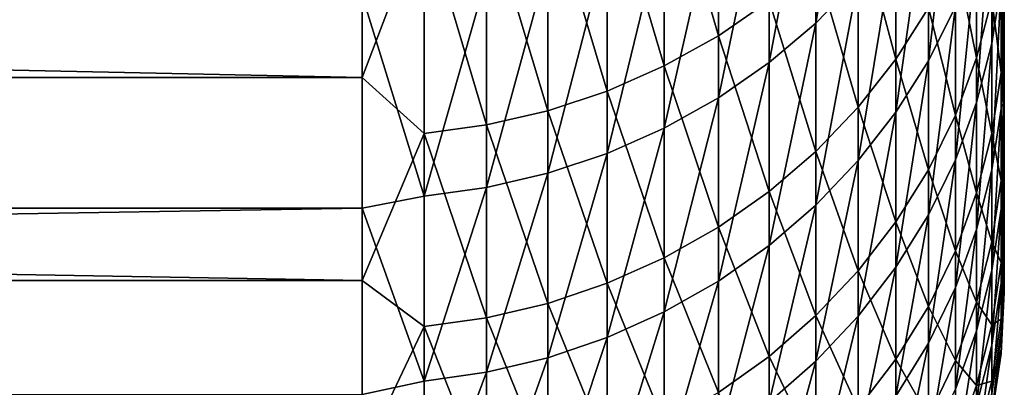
# Model space of a CAD drawing. Header units: metres. Extents: x -2 to 78, y -85 to 85.
# Tile 280 of 500: x 36.1 to 38.4, y 1.727 to 2.587. Entities that reach past the tile are written whole.
import ezdxf

# ---------------------------------------------------------------- set-up
doc = ezdxf.new("R2010")
doc.units = ezdxf.units.M
doc.layers.add('solid_20004802', color=7, linetype='CONTINUOUS')

msp = doc.modelspace()

# ---------------------------------------------------------------- linework, layer by layer
at = {"layer": 'solid_20004802'}
for points in [[(38.400002, 5.67417, 5.52783), (38.400002, 2.612018, 5.835438), (38.400002, 2.474448, 5.200836)], [(38.400002, 5.67417, 5.52783), (38.400002, 2.474448, 5.200836), (38.400002, 2.352754, 4.562951)], [(38.400002, 5.419191, 4.371161), (38.400002, 5.67417, 5.52783), (38.400002, 2.352754, 4.562951)], [(38.400002, 5.558735, -5.038735), (38.400002, 2.339112, -4.485678), (38.400002, 2.458927, -5.123992)], [(38.400002, 5.558735, -5.038735), (38.400002, 5.329101, -3.876831), (38.400002, 2.339112, -4.485678)], [(38.400002, 5.558735, -5.038735), (38.400002, 2.458927, -5.123992), (38.400002, 2.594692, -5.759517)], [(38.400002, 5.419191, 4.371161), (38.400002, 2.352754, 4.562951), (38.400002, 2.24692, 3.921818)], [(38.400002, 5.419191, 4.371161), (38.400002, 2.24692, 3.921818), (38.400002, 2.157144, 3.278614)], [(38.400002, 5.224083, 3.202677), (38.400002, 5.419191, 4.371161), (38.400002, 2.157144, 3.278614)], [(38.400002, 5.329101, -3.876831), (38.400002, 2.235276, -3.844565), (38.400002, 2.339112, -4.485678)], [(38.400002, 5.329101, -3.876831), (38.400002, 5.159521, -2.704159), (38.400002, 2.235276, -3.844565)], [(38.400002, 5.224083, 3.202677), (38.400002, 2.157144, 3.278614), (38.400002, 2.083457, 2.63331)], [(38.400002, 5.089424, 2.025978), (38.400002, 5.224083, 3.202677), (38.400002, 2.083457, 2.63331)], [(38.400002, 5.159521, -2.704159), (38.400002, 2.075618, -2.555177), (38.400002, 2.14739, -3.200663)], [(38.400002, 5.159521, -2.704159), (38.400002, 5.050602, -1.524588), (38.400002, 2.075618, -2.555177)], [(38.400002, 5.159521, -2.704159), (38.400002, 2.14739, -3.200663), (38.400002, 2.235276, -3.844565)], [(38.400002, 5.089424, 2.025978), (38.400002, 2.083457, 2.63331), (38.400002, 2.025828, 1.985935)], [(38.400002, 5.089424, 2.025978), (38.400002, 2.025828, 1.985935), (38.400002, 1.984371, 1.337748)], [(38.400002, 5.015474, 0.843535), (38.400002, 5.089424, 2.025978), (38.400002, 1.984371, 1.337748)], [(38.400002, 5.050602, -1.524588), (38.400002, 1.980478, -1.259451), (38.400002, 2.019991, -1.908106)], [(38.400002, 5.050602, -1.524588), (38.400002, 5.002542, -0.341219), (38.400002, 1.980478, -1.259451)], [(38.400002, 5.050602, -1.524588), (38.400002, 2.019991, -1.908106), (38.400002, 2.075618, -2.555177)], [(38.400002, 5.015474, 0.843535), (38.400002, 1.984371, 1.337748), (38.400002, 1.959121, 0.688774)], [(38.400002, 5.015474, 0.843535), (38.400002, 1.959121, 0.688774), (38.400002, 1.950043, 0.038989)], [(38.400002, 5.002542, -0.341219), (38.400002, 5.015474, 0.843535), (38.400002, 1.950043, 0.038989)], [(38.400002, 5.002542, -0.341219), (38.400002, 1.950043, 0.038989), (38.400002, 1.957153, -0.610418)], [(38.400002, 5.002542, -0.341219), (38.400002, 1.957153, -0.610418), (38.400002, 1.980478, -1.259451)], [(38.058956, 3.164473, 10.598081), (37.95993, 3.064112, 10.640907), (37.95993, 2.579134, 9.423744)], [(38.058956, 2.681446, 9.385817), (38.058956, 3.164473, 10.598081), (37.95993, 2.579134, 9.423744)], [(37.95993, 3.064112, 10.640907), (37.850677, 2.973172, 10.679714), (37.850677, 2.486425, 9.458113)], [(37.95993, 2.579134, 9.423744), (37.95993, 3.064112, 10.640907), (37.850677, 2.486425, 9.458113)], [(37.732254, 3.055796, -11.088923), (37.732254, 2.549181, -9.870834), (37.605797, 2.986682, -11.119647)], [(37.850677, 2.630926, -9.839131), (37.732254, 2.549181, -9.870834), (37.732254, 3.055796, -11.088923)], [(38.285648, 3.035725, 9.254481), (38.222603, 2.910848, 9.300775), (38.222603, 2.490795, 8.077772)], [(38.285648, 2.617763, 8.037566), (38.285648, 3.035725, 9.254481), (38.222603, 2.490795, 8.077772)], [(38.392776, 3.025229, 7.908537), (38.371151, 2.886275, 7.952538), (38.371151, 2.531388, 6.729923)], [(38.392776, 2.672306, 6.692687), (38.392776, 3.025229, 7.908537), (38.371151, 2.531388, 6.729923)], [(36.900002, 2.451964, -10.310206), (10.5, 2.45192, -10.310091), (10.5, 2.988716, -11.55152)], [(36.900002, 2.988635, -11.55137), (36.900002, 2.451964, -10.310206), (10.5, 2.988716, -11.55152)], [(37.044975, 2.831886, -11.188461), (36.900002, 2.451964, -10.310206), (36.900002, 2.988635, -11.55137)], [(37.605797, 2.986682, -11.119647), (37.605797, 2.478664, -9.898184), (37.472527, 2.92924, -11.145184)], [(37.732254, 2.549181, -9.870834), (37.605797, 2.478664, -9.898184), (37.605797, 2.986682, -11.119647)], [(37.850677, 2.973172, 10.679714), (37.732254, 2.89253, 10.714127), (37.732254, 2.404215, 9.488588)], [(37.850677, 2.486425, 9.458113), (37.850677, 2.973172, 10.679714), (37.732254, 2.404215, 9.488588)], [(37.472527, 2.92924, -11.145184), (37.472527, 2.420055, -9.920916), (37.333736, 2.884022, -11.165285)], [(37.605797, 2.478664, -9.898184), (37.472527, 2.420055, -9.920916), (37.472527, 2.92924, -11.145184)], [(38.146793, 2.935143, -9.721144), (38.146793, 2.494751, -8.498824), (38.058956, 2.824843, -9.763923)], [(38.222603, 2.614625, -8.458879), (38.146793, 2.494751, -8.498824), (38.146793, 2.935143, -9.721144)], [(38.222603, 2.910848, 9.300775), (38.146793, 2.792374, 9.344694), (38.146793, 2.370337, 8.115916)], [(38.222603, 2.490795, 8.077772), (38.222603, 2.910848, 9.300775), (38.146793, 2.370337, 8.115916)], [(37.333736, 2.884022, -11.165285), (37.333736, 2.373919, -9.938808), (37.190758, 2.851466, -11.179757)], [(37.472527, 2.420055, -9.920916), (37.333736, 2.373919, -9.938808), (37.333736, 2.884022, -11.165285)], [(37.732254, 2.89253, 10.714127), (37.605797, 2.822964, 10.743813), (37.605797, 2.333296, 9.514879)], [(37.732254, 2.404215, 9.488588), (37.732254, 2.89253, 10.714127), (37.605797, 2.333296, 9.514879)], [(38.371151, 2.886275, 7.952538), (38.335323, 2.750015, 7.995687), (38.335323, 2.393202, 6.766438)], [(38.371151, 2.531388, 6.729923), (38.371151, 2.886275, 7.952538), (38.335323, 2.393202, 6.766438)], [(38.335323, 2.872586, -8.372922), (38.335323, 2.497405, -7.149154), (38.285648, 2.740976, -8.416778)], [(38.371151, 2.635028, -7.110574), (38.335323, 2.497405, -7.149154), (38.335323, 2.872586, -8.372922)], [(37.044975, 2.831886, -11.188461), (37.044975, 2.320724, -9.959439), (36.900002, 2.451964, -10.310206)], [(37.190758, 2.851466, -11.179757), (37.190758, 2.340702, -9.951692), (37.044975, 2.831886, -11.188461)], [(37.190758, 2.340702, -9.951692), (37.044975, 2.320724, -9.959439), (37.044975, 2.831886, -11.188461)], [(37.333736, 2.373919, -9.938808), (37.190758, 2.340702, -9.951692), (37.190758, 2.851466, -11.179757)], [(37.605797, 2.822964, 10.743813), (37.472527, 2.765146, 10.768486), (37.472527, 2.274353, 9.53673)], [(37.605797, 2.333296, 9.514879), (37.605797, 2.822964, 10.743813), (37.472527, 2.274353, 9.53673)], [(38.058956, 2.824843, -9.763923), (38.058956, 2.382513, -8.536223), (37.95993, 2.72311, -9.803378)], [(38.146793, 2.494751, -8.498824), (38.058956, 2.382513, -8.536223), (38.058956, 2.824843, -9.763923)], [(38.146793, 2.792374, 9.344694), (38.058956, 2.681446, 9.385817), (38.058956, 2.257552, 8.151631)], [(38.146793, 2.370337, 8.115916), (38.146793, 2.792374, 9.344694), (38.058956, 2.257552, 8.151631)], [(37.472527, 2.765146, 10.768486), (37.333736, 2.719632, 10.787908), (37.333736, 2.227954, 9.55393)], [(37.472527, 2.274353, 9.53673), (37.472527, 2.765146, 10.768486), (37.333736, 2.227954, 9.55393)], [(38.392776, 2.775372, -7.071231), (38.392776, 2.463194, -5.844287), (38.371151, 2.635028, -7.110574)], [(38.400002, 2.746154, -6.391069), (38.392776, 2.463194, -5.844287), (38.392776, 2.775372, -7.071231)], [(38.400002, 2.765447, 6.466793), (38.392776, 2.672306, 6.692687), (38.392776, 2.378536, 5.461205)], [(38.400002, 2.612018, 5.835438), (38.400002, 2.765447, 6.466793), (38.392776, 2.378536, 5.461205)], [(38.285648, 2.740976, -8.416778), (38.285648, 2.36383, -7.1866), (38.222603, 2.614625, -8.458879)], [(38.335323, 2.750015, 7.995687), (38.285648, 2.617763, 8.037566), (38.285648, 2.259081, 6.801878)], [(38.335323, 2.393202, 6.766438), (38.335323, 2.750015, 7.995687), (38.285648, 2.259081, 6.801878)], [(38.335323, 2.497405, -7.149154), (38.285648, 2.36383, -7.1866), (38.285648, 2.740976, -8.416778)], [(38.400002, 2.746154, -6.391069), (38.400002, 2.594692, -5.759517), (38.392776, 2.463194, -5.844287)], [(37.333736, 2.719632, 10.787908), (37.190758, 2.686864, 10.801891), (37.190758, 2.194548, 9.566314)], [(37.333736, 2.227954, 9.55393), (37.333736, 2.719632, 10.787908), (37.190758, 2.194548, 9.566314)], [(37.95993, 2.72311, -9.803378), (37.95993, 2.278993, -8.570719), (37.850677, 2.630926, -9.839131)], [(38.058956, 2.382513, -8.536223), (37.95993, 2.278993, -8.570719), (37.95993, 2.72311, -9.803378)], [(37.190758, 2.686864, 10.801891), (37.044975, 2.667156, 10.810301), (37.044975, 2.174456, 9.573762)], [(37.190758, 2.194548, 9.566314), (37.190758, 2.686864, 10.801891), (37.044975, 2.174456, 9.573762)], [(38.058956, 2.681446, 9.385817), (37.95993, 2.579134, 9.423744), (37.95993, 2.153527, 8.184571)], [(38.058956, 2.257552, 8.151631), (38.058956, 2.681446, 9.385817), (37.95993, 2.153527, 8.184571)], [(38.392776, 2.672306, 6.692687), (38.371151, 2.531388, 6.729923), (38.371151, 2.235984, 5.491589)], [(38.392776, 2.378536, 5.461205), (38.392776, 2.672306, 6.692687), (38.371151, 2.235984, 5.491589)], [(37.044975, 2.174456, 9.573762), (37.044975, 2.667156, 10.810301), (36.900002, 2.644394, 10.774773)], [(36.900002, 2.644394, 10.774773), (10.5, 2.644457, 10.774883), (10.5, 2.146252, 9.517679)], [(36.900002, 2.146243, 9.517653), (36.900002, 2.644394, 10.774773), (10.5, 2.146252, 9.517679)], [(37.044975, 2.174456, 9.573762), (36.900002, 2.644394, 10.774773), (36.900002, 2.146243, 9.517653)], [(37.850677, 2.630926, -9.839131), (37.850677, 2.18519, -8.601975), (37.732254, 2.549181, -9.870834)], [(37.95993, 2.278993, -8.570719), (37.850677, 2.18519, -8.601975), (37.850677, 2.630926, -9.839131)], [(38.371151, 2.635028, -7.110574), (38.371151, 2.321113, -5.876803), (38.335323, 2.497405, -7.149154)], [(38.392776, 2.463194, -5.844287), (38.371151, 2.321113, -5.876803), (38.371151, 2.635028, -7.110574)], [(38.222603, 2.614625, -8.458879), (38.222603, 2.235592, -7.222548), (38.146793, 2.494751, -8.498824)], [(38.285648, 2.617763, 8.037566), (38.222603, 2.490795, 8.077772), (38.222603, 2.13032, 6.835903)], [(38.285648, 2.259081, 6.801878), (38.285648, 2.617763, 8.037566), (38.222603, 2.13032, 6.835903)], [(38.285648, 2.36383, -7.1866), (38.222603, 2.235592, -7.222548), (38.222603, 2.614625, -8.458879)], [(38.400002, 2.474448, 5.200836), (38.400002, 2.612018, 5.835438), (38.392776, 2.378536, 5.461205)], [(37.95993, 2.579134, 9.423744), (37.850677, 2.486425, 9.458113), (37.850677, 2.059266, 8.21442)], [(37.95993, 2.153527, 8.184571), (37.95993, 2.579134, 9.423744), (37.850677, 2.059266, 8.21442)], [(38.400002, 2.594692, -5.759517), (38.400002, 2.458927, -5.123992), (38.392776, 2.463194, -5.844287)], [(37.732254, 2.549181, -9.870834), (37.732254, 2.102009, -8.629693), (37.605797, 2.478664, -9.898184)], [(37.850677, 2.18519, -8.601975), (37.732254, 2.102009, -8.629693), (37.732254, 2.549181, -9.870834)], [(38.371151, 2.531388, 6.729923), (38.335323, 2.393202, 6.766438), (38.335323, 2.096196, 5.521385)], [(38.371151, 2.235984, 5.491589), (38.371151, 2.531388, 6.729923), (38.335323, 2.096196, 5.521385)], [(37.850677, 2.486425, 9.458113), (37.732254, 2.404215, 9.488588), (37.732254, 1.975679, 8.240889)], [(37.850677, 2.059266, 8.21442), (37.850677, 2.486425, 9.458113), (37.732254, 1.975679, 8.240889)], [(38.146793, 2.494751, -8.498824), (38.146793, 2.113929, -7.256654), (38.058956, 2.382513, -8.536223)], [(38.222603, 2.235592, -7.222548), (38.146793, 2.113929, -7.256654), (38.146793, 2.494751, -8.498824)], [(38.222603, 2.490795, 8.077772), (38.146793, 2.370337, 8.115916), (38.146793, 2.00816, 6.868183)], [(38.222603, 2.13032, 6.835903), (38.222603, 2.490795, 8.077772), (38.146793, 2.00816, 6.868183)], [(38.335323, 2.497405, -7.149154), (38.335323, 2.181786, -5.908689), (38.285648, 2.36383, -7.1866)], [(38.371151, 2.321113, -5.876803), (38.335323, 2.181786, -5.908689), (38.335323, 2.497405, -7.149154)], [(37.605797, 2.478664, -9.898184), (37.605797, 2.030253, -8.653604), (37.472527, 2.420055, -9.920916)], [(37.732254, 2.102009, -8.629693), (37.605797, 2.030253, -8.653604), (37.605797, 2.478664, -9.898184)], [(38.392776, 2.463194, -5.844287), (38.392776, 2.210658, -4.603693), (38.371151, 2.321113, -5.876803)], [(38.400002, 2.474448, 5.200836), (38.392776, 2.378536, 5.461205), (38.392776, 2.144607, 4.216968)], [(38.400002, 2.352754, 4.562951), (38.400002, 2.474448, 5.200836), (38.392776, 2.144607, 4.216968)], [(38.400002, 2.458927, -5.123992), (38.392776, 2.210658, -4.603693), (38.392776, 2.463194, -5.844287)], [(36.900002, 2.451964, -10.310206), (36.900002, 1.97684, -9.044204), (10.5, 2.45192, -10.310091)], [(36.900002, 1.97684, -9.044204), (10.5, 1.976834, -9.044134), (10.5, 2.45192, -10.310091)], [(37.044975, 2.320724, -9.959439), (36.900002, 1.97684, -9.044204), (36.900002, 2.451964, -10.310206)], [(38.400002, 2.458927, -5.123992), (38.400002, 2.339112, -4.485678), (38.392776, 2.210658, -4.603693)], [(37.472527, 2.420055, -9.920916), (37.472527, 1.970613, -8.673476), (37.333736, 2.373919, -9.938808)], [(37.605797, 2.030253, -8.653604), (37.472527, 1.970613, -8.673476), (37.472527, 2.420055, -9.920916)], [(37.732254, 2.404215, 9.488588), (37.605797, 2.333296, 9.514879), (37.605797, 1.903573, 8.263722)], [(37.732254, 1.975679, 8.240889), (37.732254, 2.404215, 9.488588), (37.605797, 1.903573, 8.263722)], [(38.335323, 2.393202, 6.766438), (38.285648, 2.259081, 6.801878), (38.285648, 1.960519, 5.550304)], [(38.335323, 2.096196, 5.521385), (38.335323, 2.393202, 6.766438), (38.285648, 1.960519, 5.550304)], [(37.333736, 2.373919, -9.938808), (37.333736, 1.923667, -8.689119), (37.190758, 2.340702, -9.951692)], [(37.472527, 1.970613, -8.673476), (37.333736, 1.923667, -8.689119), (37.333736, 2.373919, -9.938808)], [(38.058956, 2.382513, -8.536223), (38.058956, 2.000015, -7.288588), (37.95993, 2.278993, -8.570719)], [(38.146793, 2.113929, -7.256654), (38.058956, 2.000015, -7.288588), (38.058956, 2.382513, -8.536223)], [(38.146793, 2.370337, 8.115916), (38.058956, 2.257552, 8.151631), (38.058956, 1.89378, 6.898407)], [(38.146793, 2.00816, 6.868183), (38.146793, 2.370337, 8.115916), (38.058956, 1.89378, 6.898407)], [(38.392776, 2.378536, 5.461205), (38.371151, 2.235984, 5.491589), (38.371151, 2.000754, 4.24043)], [(38.392776, 2.144607, 4.216968), (38.392776, 2.378536, 5.461205), (38.371151, 2.000754, 4.24043)], [(38.285648, 2.36383, -7.1866), (38.285648, 2.046558, -5.939637), (38.222603, 2.235592, -7.222548)], [(38.335323, 2.181786, -5.908689), (38.285648, 2.046558, -5.939637), (38.285648, 2.36383, -7.1866)], [(38.400002, 2.24692, 3.921818), (38.400002, 2.352754, 4.562951), (38.392776, 2.144607, 4.216968)], [(37.190758, 2.340702, -9.951692), (37.190758, 1.889867, -8.700382), (37.044975, 2.320724, -9.959439)], [(37.333736, 1.923667, -8.689119), (37.190758, 1.889867, -8.700382), (37.190758, 2.340702, -9.951692)], [(37.605797, 2.333296, 9.514879), (37.472527, 2.274353, 9.53673), (37.472527, 1.843643, 8.2827)], [(37.605797, 1.903573, 8.263722), (37.605797, 2.333296, 9.514879), (37.472527, 1.843643, 8.2827)], [(38.400002, 2.339112, -4.485678), (38.400002, 2.235276, -3.844565), (38.392776, 2.210658, -4.603693)], [(37.044975, 2.320724, -9.959439), (37.044975, 1.869538, -8.707156), (36.900002, 1.97684, -9.044204)], [(37.190758, 1.889867, -8.700382), (37.044975, 1.869538, -8.707156), (37.044975, 2.320724, -9.959439)], [(38.371151, 2.321113, -5.876803), (38.371151, 2.067172, -4.629307), (38.335323, 2.181786, -5.908689)], [(38.392776, 2.210658, -4.603693), (38.371151, 2.067172, -4.629307), (38.371151, 2.321113, -5.876803)], [(37.95993, 2.278993, -8.570719), (37.95993, 1.894949, -7.318041), (37.850677, 2.18519, -8.601975)], [(38.058956, 2.000015, -7.288588), (37.95993, 1.894949, -7.318041), (37.95993, 2.278993, -8.570719)], [(37.472527, 2.274353, 9.53673), (37.333736, 2.227954, 9.55393), (37.333736, 1.796467, 8.297638)], [(37.472527, 1.843643, 8.2827), (37.472527, 2.274353, 9.53673), (37.333736, 1.796467, 8.297638)], [(38.058956, 2.257552, 8.151631), (37.95993, 2.153527, 8.184571), (37.95993, 1.788285, 6.926283)], [(38.058956, 1.89378, 6.898407), (38.058956, 2.257552, 8.151631), (37.95993, 1.788285, 6.926283)], [(38.285648, 2.259081, 6.801878), (38.222603, 2.13032, 6.835903), (38.222603, 1.830264, 5.578068)], [(38.285648, 1.960519, 5.550304), (38.285648, 2.259081, 6.801878), (38.222603, 1.830264, 5.578068)], [(38.222603, 2.235592, -7.222548), (38.222603, 1.916733, -5.969348), (38.146793, 2.113929, -7.256654)], [(38.285648, 2.046558, -5.939637), (38.222603, 1.916733, -5.969348), (38.222603, 2.235592, -7.222548)], [(38.371151, 2.235984, 5.491589), (38.335323, 2.096196, 5.521385), (38.335323, 1.859689, 4.263437)], [(38.371151, 2.000754, 4.24043), (38.371151, 2.235984, 5.491589), (38.335323, 1.859689, 4.263437)], [(38.400002, 2.24692, 3.921818), (38.392776, 2.144607, 4.216968), (38.392776, 1.971064, 2.962882)], [(38.400002, 2.157144, 3.278614), (38.400002, 2.24692, 3.921818), (38.392776, 1.971064, 2.962882)], [(38.400002, 2.235276, -3.844565), (38.392776, 2.018354, -3.352346), (38.392776, 2.210658, -4.603693)], [(38.400002, 2.235276, -3.844565), (38.400002, 2.14739, -3.200663), (38.392776, 2.018354, -3.352346)], [(37.333736, 2.227954, 9.55393), (37.190758, 2.194548, 9.566314), (37.190758, 1.762502, 8.308393)], [(37.333736, 1.796467, 8.297638), (37.333736, 2.227954, 9.55393), (37.190758, 1.762502, 8.308393)], [(38.392776, 2.210658, -4.603693), (38.392776, 2.018354, -3.352346), (38.371151, 2.067172, -4.629307)], [(37.190758, 2.194548, 9.566314), (37.044975, 2.174456, 9.573762), (37.044975, 1.742074, 8.314862)], [(37.190758, 1.762502, 8.308393), (37.190758, 2.194548, 9.566314), (37.044975, 1.742074, 8.314862)], [(37.850677, 2.18519, -8.601975), (37.850677, 1.799745, -7.344729), (37.732254, 2.102009, -8.629693)], [(37.95993, 1.894949, -7.318041), (37.850677, 1.799745, -7.344729), (37.850677, 2.18519, -8.601975)], [(37.044975, 1.742074, 8.314862), (37.044975, 2.174456, 9.573762), (36.900002, 2.146243, 9.517653)], [(38.335323, 2.181786, -5.908689), (38.335323, 1.926467, -4.654424), (38.285648, 2.046558, -5.939637)], [(38.371151, 2.067172, -4.629307), (38.335323, 1.926467, -4.654424), (38.335323, 2.181786, -5.908689)], [(36.900002, 2.146243, 9.517653), (10.5, 2.146252, 9.517679), (10.5, 1.710345, 8.237464)], [(36.900002, 1.710376, 8.237605), (36.900002, 2.146243, 9.517653), (10.5, 1.710345, 8.237464)], [(37.044975, 1.742074, 8.314862), (36.900002, 2.146243, 9.517653), (36.900002, 1.710376, 8.237605)], [(37.95993, 2.153527, 8.184571), (37.850677, 2.059266, 8.21442), (37.850677, 1.692692, 6.951543)], [(37.95993, 1.788285, 6.926283), (37.95993, 2.153527, 8.184571), (37.850677, 1.692692, 6.951543)], [(38.392776, 2.144607, 4.216968), (38.371151, 2.000754, 4.24043), (38.371151, 1.826245, 2.979366)], [(38.392776, 1.971064, 2.962882), (38.392776, 2.144607, 4.216968), (38.371151, 1.826245, 2.979366)], [(38.400002, 2.083457, 2.63331), (38.400002, 2.157144, 3.278614), (38.392776, 1.971064, 2.962882)], [(38.400002, 2.14739, -3.200663), (38.400002, 2.075618, -2.555177), (38.392776, 2.018354, -3.352346)], [(38.222603, 2.13032, 6.835903), (38.146793, 2.00816, 6.868183), (38.146793, 1.706687, 5.604409)], [(38.222603, 1.830264, 5.578068), (38.222603, 2.13032, 6.835903), (38.146793, 1.706687, 5.604409)], [(37.732254, 2.102009, -8.629693), (37.732254, 1.715322, -7.368396), (37.605797, 2.030253, -8.653604)], [(37.850677, 1.799745, -7.344729), (37.732254, 1.715322, -7.368396), (37.732254, 2.102009, -8.629693)], [(38.146793, 2.113929, -7.256654), (38.146793, 1.793564, -5.997537), (38.058956, 2.000015, -7.288588)], [(38.222603, 1.916733, -5.969348), (38.146793, 1.793564, -5.997537), (38.146793, 2.113929, -7.256654)], [(38.335323, 2.096196, 5.521385), (38.285648, 1.960519, 5.550304), (38.285648, 1.722773, 4.285768)], [(38.335323, 1.859689, 4.263437), (38.335323, 2.096196, 5.521385), (38.285648, 1.722773, 4.285768)], [(38.400002, 2.083457, 2.63331), (38.392776, 1.971064, 2.962882), (38.392776, 1.858313, 1.701876)], [(38.400002, 2.025828, 1.985935), (38.400002, 2.083457, 2.63331), (38.392776, 1.858313, 1.701876)], [(38.400002, 2.075618, -2.555177), (38.392776, 1.886732, -2.09317), (38.392776, 2.018354, -3.352346)], [(38.400002, 2.075618, -2.555177), (38.400002, 2.019991, -1.908106), (38.392776, 1.886732, -2.09317)], [(37.850677, 2.059266, 8.21442), (37.732254, 1.975679, 8.240889), (37.732254, 1.607924, 6.973943)], [(37.850677, 1.692692, 6.951543), (37.850677, 2.059266, 8.21442), (37.732254, 1.607924, 6.973943)], [(38.371151, 2.067172, -4.629307), (38.371151, 1.873798, -3.370998), (38.335323, 1.926467, -4.654424)], [(38.392776, 2.018354, -3.352346), (38.371151, 1.873798, -3.370998), (38.371151, 2.067172, -4.629307)], [(37.605797, 2.030253, -8.653604), (37.605797, 1.642495, -7.388812), (37.472527, 1.970613, -8.673476)], [(37.732254, 1.715322, -7.368396), (37.605797, 1.642495, -7.388812), (37.605797, 2.030253, -8.653604)], [(38.285648, 2.046558, -5.939637), (38.285648, 1.789902, -4.678802), (38.222603, 1.916733, -5.969348)], [(38.335323, 1.926467, -4.654424), (38.285648, 1.789902, -4.678802), (38.285648, 2.046558, -5.939637)], [(38.400002, 1.984371, 1.337748), (38.400002, 2.025828, 1.985935), (38.392776, 1.858313, 1.701876)], [(38.146793, 2.00816, 6.868183), (38.058956, 1.89378, 6.898407), (38.058956, 1.590981, 5.629072)], [(38.146793, 1.706687, 5.604409), (38.146793, 2.00816, 6.868183), (38.058956, 1.590981, 5.629072)], [(38.392776, 2.018354, -3.352346), (38.392776, 1.886732, -2.09317), (38.371151, 1.873798, -3.370998)], [(38.400002, 2.019991, -1.908106), (38.400002, 1.980478, -1.259451), (38.392776, 1.886732, -2.09317)], [(38.058956, 2.000015, -7.288588), (38.058956, 1.678241, -6.023929), (37.95993, 1.894949, -7.318041)], [(38.146793, 1.793564, -5.997537), (38.058956, 1.678241, -6.023929), (38.058956, 2.000015, -7.288588)], [(38.371151, 2.000754, 4.24043), (38.335323, 1.859689, 4.263437), (38.335323, 1.684234, 2.995532)], [(38.371151, 1.826245, 2.979366), (38.371151, 2.000754, 4.24043), (38.335323, 1.684234, 2.995532)], [(38.400002, 1.984371, 1.337748), (38.392776, 1.858313, 1.701876), (38.392776, 1.806618, 0.436895)], [(38.400002, 1.959121, 0.688774), (38.400002, 1.984371, 1.337748), (38.392776, 1.806618, 0.436895)], [(38.400002, 1.980478, -1.259451), (38.392776, 1.816098, -0.829106), (38.392776, 1.886732, -2.09317)], [(38.400002, 1.980478, -1.259451), (38.400002, 1.957153, -0.610418), (38.392776, 1.816098, -0.829106)], [(36.900002, 1.97684, -9.044204), (36.900002, 1.564408, -7.756414), (10.5, 1.976834, -9.044134)], [(36.900002, 1.564408, -7.756414), (10.5, 1.564465, -7.756572), (10.5, 1.976834, -9.044134)], [(37.044975, 1.869538, -8.707156), (36.900002, 1.564408, -7.756414), (36.900002, 1.97684, -9.044204)], [(37.472527, 1.970613, -8.673476), (37.472527, 1.581965, -7.40578), (37.333736, 1.923667, -8.689119)], [(37.605797, 1.642495, -7.388812), (37.472527, 1.581965, -7.40578), (37.472527, 1.970613, -8.673476)], [(37.732254, 1.975679, 8.240889), (37.605797, 1.903573, 8.263722), (37.605797, 1.534799, 6.993266)], [(37.732254, 1.607924, 6.973943), (37.732254, 1.975679, 8.240889), (37.605797, 1.534799, 6.993266)], [(38.285648, 1.960519, 5.550304), (38.222603, 1.830264, 5.578068), (38.222603, 1.591329, 4.307206)], [(38.285648, 1.722773, 4.285768), (38.285648, 1.960519, 5.550304), (38.222603, 1.591329, 4.307206)], [(38.392776, 1.971064, 2.962882), (38.371151, 1.826245, 2.979366), (38.371151, 1.712867, 1.711345)], [(38.392776, 1.858313, 1.701876), (38.392776, 1.971064, 2.962882), (38.371151, 1.712867, 1.711345)], [(38.400002, 1.950043, 0.038989), (38.400002, 1.959121, 0.688774), (38.392776, 1.806618, 0.436895)], [(38.400002, 1.957153, -0.610418), (38.400002, 1.950043, 0.038989), (38.392776, 1.816098, -0.829106)], [(38.400002, 1.950043, 0.038989), (38.392776, 1.806618, 0.436895), (38.392776, 1.816098, -0.829106)], [(37.333736, 1.923667, -8.689119), (37.333736, 1.534318, -7.419137), (37.190758, 1.889867, -8.700382)], [(37.472527, 1.581965, -7.40578), (37.333736, 1.534318, -7.419137), (37.333736, 1.923667, -8.689119)], [(38.222603, 1.916733, -5.969348), (38.222603, 1.658793, -4.702207), (38.146793, 1.793564, -5.997537)], [(38.285648, 1.789902, -4.678802), (38.222603, 1.658793, -4.702207), (38.222603, 1.916733, -5.969348)], [(38.335323, 1.926467, -4.654424), (38.335323, 1.732044, -3.389288), (38.285648, 1.789902, -4.678802)], [(38.371151, 1.873798, -3.370998), (38.335323, 1.732044, -3.389288), (38.335323, 1.926467, -4.654424)], [(37.190758, 1.889867, -8.700382), (37.190758, 1.500012, -7.428754), (37.044975, 1.869538, -8.707156)], [(37.333736, 1.534318, -7.419137), (37.190758, 1.500012, -7.428754), (37.190758, 1.889867, -8.700382)], [(37.605797, 1.903573, 8.263722), (37.472527, 1.843643, 8.2827), (37.472527, 1.474022, 7.009326)], [(37.605797, 1.534799, 6.993266), (37.605797, 1.903573, 8.263722), (37.472527, 1.474022, 7.009326)], [(37.95993, 1.894949, -7.318041), (37.95993, 1.571875, -6.048272), (37.850677, 1.799745, -7.344729)], [(38.058956, 1.678241, -6.023929), (37.95993, 1.571875, -6.048272), (37.95993, 1.894949, -7.318041)], [(38.058956, 1.89378, 6.898407), (37.95993, 1.788285, 6.926283), (37.95993, 1.484262, 5.651819)], [(38.058956, 1.590981, 5.629072), (38.058956, 1.89378, 6.898407), (37.95993, 1.484262, 5.651819)], [(38.392776, 1.886732, -2.09317), (38.371151, 1.741443, -2.104816), (38.371151, 1.873798, -3.370998)], [(38.392776, 1.886732, -2.09317), (38.392776, 1.816098, -0.829106), (38.371151, 1.741443, -2.104816)], [(37.044975, 1.869538, -8.707156), (37.044975, 1.47938, -7.434537), (36.900002, 1.564408, -7.756414)], [(37.190758, 1.500012, -7.428754), (37.044975, 1.47938, -7.434537), (37.044975, 1.869538, -8.707156)], [(38.371151, 1.873798, -3.370998), (38.371151, 1.741443, -2.104816), (38.335323, 1.732044, -3.389288)], [(37.472527, 1.843643, 8.2827), (37.333736, 1.796467, 8.297638), (37.333736, 1.42618, 7.021967)], [(37.472527, 1.474022, 7.009326), (37.472527, 1.843643, 8.2827), (37.333736, 1.42618, 7.021967)], [(38.335323, 1.859689, 4.263437), (38.285648, 1.722773, 4.285768), (38.285648, 1.546399, 3.011221)], [(38.335323, 1.684234, 2.995532), (38.335323, 1.859689, 4.263437), (38.285648, 1.546399, 3.011221)], [(38.392776, 1.858313, 1.701876), (38.371151, 1.712867, 1.711345), (38.371151, 1.660884, 0.439326)], [(38.392776, 1.806618, 0.436895), (38.392776, 1.858313, 1.701876), (38.371151, 1.660884, 0.439326)], [(38.222603, 1.830264, 5.578068), (38.146793, 1.706687, 5.604409), (38.146793, 1.466624, 4.327545)], [(38.222603, 1.591329, 4.307206), (38.222603, 1.830264, 5.578068), (38.146793, 1.466624, 4.327545)], [(38.371151, 1.826245, 2.979366), (38.335323, 1.684234, 2.995532), (38.335323, 1.57024, 1.72063)], [(38.371151, 1.712867, 1.711345), (38.371151, 1.826245, 2.979366), (38.335323, 1.57024, 1.72063)], [(37.333736, 1.796467, 8.297638), (37.190758, 1.762502, 8.308393), (37.190758, 1.391735, 7.031069)], [(37.333736, 1.42618, 7.021967), (37.333736, 1.796467, 8.297638), (37.190758, 1.391735, 7.031069)], [(37.850677, 1.799745, -7.344729), (37.850677, 1.475493, -6.07033), (37.732254, 1.715322, -7.368396)], [(37.95993, 1.571875, -6.048272), (37.850677, 1.475493, -6.07033), (37.850677, 1.799745, -7.344729)], [(38.392776, 1.816098, -0.829106), (38.371151, 1.670416, -0.833719), (38.371151, 1.741443, -2.104816)], [(38.392776, 1.816098, -0.829106), (38.392776, 1.806618, 0.436895), (38.371151, 1.670416, -0.833719)], [(38.392776, 1.806618, 0.436895), (38.371151, 1.660884, 0.439326), (38.371151, 1.670416, -0.833719)], [(37.95993, 1.788285, 6.926283), (37.850677, 1.692692, 6.951543), (37.850677, 1.387561, 5.672431)], [(37.95993, 1.484262, 5.651819), (37.95993, 1.788285, 6.926283), (37.850677, 1.387561, 5.672431)], [(38.146793, 1.793564, -5.997537), (38.146793, 1.534406, -4.724411), (38.058956, 1.678241, -6.023929)], [(38.222603, 1.658793, -4.702207), (38.146793, 1.534406, -4.724411), (38.146793, 1.793564, -5.997537)], [(38.285648, 1.789902, -4.678802), (38.285648, 1.59446, -3.40704), (38.222603, 1.658793, -4.702207)], [(38.335323, 1.732044, -3.389288), (38.285648, 1.59446, -3.40704), (38.285648, 1.789902, -4.678802)], [(37.190758, 1.762502, 8.308393), (37.044975, 1.742074, 8.314862), (37.044975, 1.371018, 7.036544)], [(37.190758, 1.391735, 7.031069), (37.190758, 1.762502, 8.308393), (37.044975, 1.371018, 7.036544)], [(37.044975, 1.371018, 7.036544), (37.044975, 1.742074, 8.314862), (36.900002, 1.710376, 8.237605)], [(38.335323, 1.732044, -3.389288), (38.335323, 1.598971, -2.116237), (38.285648, 1.59446, -3.40704)], [(38.371151, 1.741443, -2.104816), (38.335323, 1.598971, -2.116237), (38.335323, 1.732044, -3.389288)], [(38.371151, 1.741443, -2.104816), (38.371151, 1.670416, -0.833719), (38.335323, 1.598971, -2.116237)]]:
    msp.add_3dface(points, dxfattribs=at)

doc.saveas('drawing.dxf')
